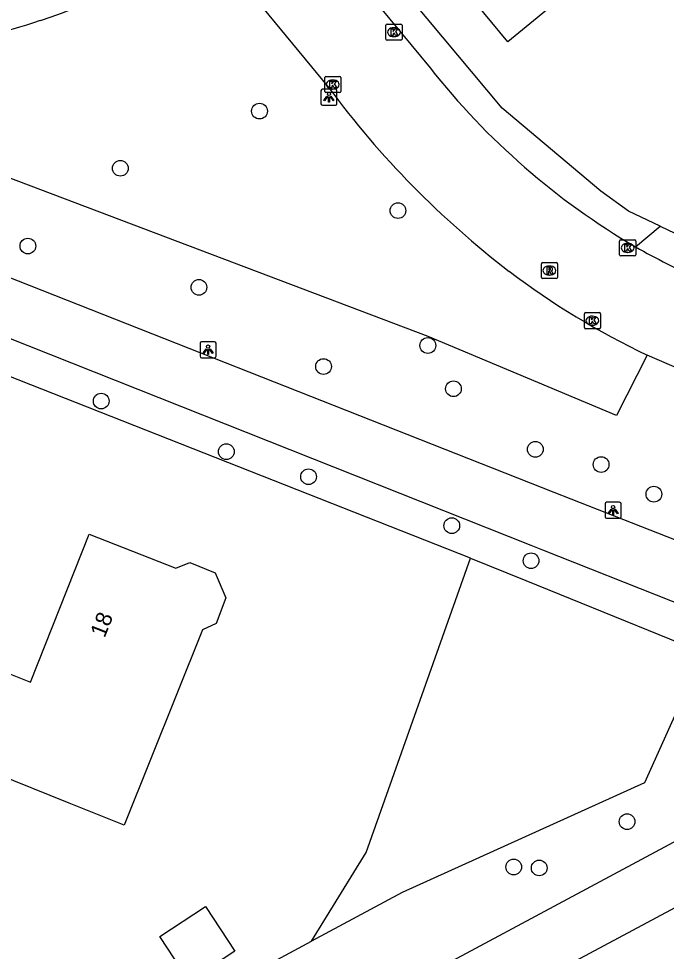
# Model space of a CAD drawing. Extents: x 157321 to 158827, y 386650 to 388532.
# Drawn here: x 158239.7 to 158280, y 387270.9 to 387328.9 of the extents above; entities that cross this region are included whole.
import ezdxf

# ---------------------------------------------------------------- set-up
doc = ezdxf.new("R2010")
doc.units = 0
for name, color, linetype in [('IMGEO_Berm_groen', 7, 'Continuous'), ('IMGEO_Boom', 7, 'Continuous'), ('IMGEO_Fietspad_gesloten', 7, 'Continuous'), ('IMGEO_Groenvoorziening', 7, 'Continuous'), ('IMGEO_Kolk', 7, 'Continuous'), ('IMGEO_Lichtpunt', 7, 'Continuous'), ('IMGEO_Pand', 7, 'Continuous'), ('IMGEO_Pand_nummerreeks', 7, 'Continuous'), ('IMGEO_Rijbaan_lokaal_gesloten', 7, 'Continuous'), ('IMGEO_Rioolput', 7, 'Continuous'), ('IMGEO_Voetpad_open', 7, 'Continuous')]:
    doc.layers.add(name, color=color, linetype=linetype)

msp = doc.modelspace()

# ---------------------------------------------------------------- linework, layer by layer
at = {"layer": 'IMGEO_Berm_groen'}
for points in [[(158279.617, 387315.944), (158277.646, 387316.879), (158275.921, 387318.117), (158269.785, 387323.276), (158260.45, 387334.447)], [(158278.806, 387307.93), (158276.895, 387304.182), (158265.187, 387309.099), (158221.254, 387325.716), (158222.09, 387328.153)]]:
    msp.add_lwpolyline(points, dxfattribs=at)
at = {"layer": 'IMGEO_Boom'}
for centre in [(158254.698, 387323.101), (158246.043, 387319.548), (158263.306, 387316.917), (158240.294, 387314.713), (158250.93, 387312.148), (158265.165, 387308.531), (158258.68, 387307.223), (158266.756, 387305.842), (158244.854, 387305.076), (158271.849, 387302.077), (158252.635, 387301.932), (158275.939, 387301.131), (158257.748, 387300.373), (158279.221, 387299.288), (158266.652, 387297.329), (158271.583, 387295.151), (158277.553, 387278.932), (158270.504, 387276.111), (158272.091, 387276.053)]:
    msp.add_circle(centre, 0.489, dxfattribs=at)
at = {"layer": 'IMGEO_Fietspad_gesloten'}
for points in [[(158179.894, 387336.819), (158196.427, 387330.121), (158233.586, 387314.953), (158272.994, 387299.418), (158274.047, 387299.005), (158289.751, 387292.854)], [(158225.213, 387314.57), (158232.134, 387311.757), (158271.569, 387296.126), (158272.304, 387295.835), (158288.418, 387289.45)], [(158287.618, 387281.484), (158228.821, 387250), (158183.203, 387225.573), (158113.521, 387188.82)], [(158184.875, 387222.452), (158236.396, 387250), (158293.02, 387280.276)]]:
    msp.add_lwpolyline(points, dxfattribs=at)
at = {"layer": 'IMGEO_Groenvoorziening'}
for points in [[(158267.812, 387295.314), (158231.041, 387309.802), (158229.169, 387305.594)], [(158257.92, 387271.493), (158261.323, 387277.013), (158267.812, 387295.314)], [(158267.812, 387295.314), (158271.249, 387293.918), (158282.281, 387289.436), (158278.643, 387281.352), (158263.561, 387274.526), (158257.92, 387271.493)], [(158212.008, 387246.807), (158217.947, 387250), (158257.92, 387271.493)]]:
    msp.add_lwpolyline(points, dxfattribs=at)
at = {"layer": 'IMGEO_Kolk'}
for p, q in [((158262.557, 387327.584), (158262.557, 387328.436)), ((158262.632, 387328.51), (158263.484, 387328.51)), ((158263.045, 387328.29), (158263.07, 387328.29)), ((158263.558, 387328.436), (158263.558, 387327.584)), ((158263.484, 387327.51), (158262.632, 387327.51)), ((158263.068, 387327.73), (158263.043, 387327.73)), ((158258.751, 387324.33), (158258.751, 387325.182)), ((158258.826, 387325.256), (158259.678, 387325.256)), ((158259.752, 387325.182), (158259.752, 387324.33)), ((158259.239, 387325.036), (158259.264, 387325.036)), ((158259.678, 387324.256), (158258.826, 387324.256)), ((158259.262, 387324.476), (158259.237, 387324.476)), ((158277.09, 387314.175), (158277.09, 387315.027)), ((158277.165, 387315.101), (158278.017, 387315.101)), ((158277.578, 387314.881), (158277.603, 387314.881)), ((158278.091, 387315.027), (158278.091, 387314.175)), ((158277.601, 387314.321), (158277.576, 387314.321)), ((158278.017, 387314.101), (158277.165, 387314.101)), ((158274.896, 387309.648), (158274.896, 387310.5)), ((158274.971, 387310.574), (158275.823, 387310.574)), ((158275.384, 387310.354), (158275.409, 387310.354)), ((158275.897, 387310.5), (158275.897, 387309.648)), ((158275.823, 387309.574), (158274.971, 387309.574)), ((158275.407, 387309.794), (158275.382, 387309.794))]:
    msp.add_line(p, q, dxfattribs=at)
for points in [[(158262.557, 387327.584), (158262.557, 387328.436)], [(158262.632, 387328.51), (158263.484, 387328.51)], [(158262.878, 387328.21), (158263.001, 387328.21), (158263.001, 387328.059), (158263.131, 387328.21), (158263.295, 387328.21), (158263.149, 387328.059), (158263.302, 387327.81), (158263.15, 387327.81), (158263.065, 387327.974), (158263.001, 387327.907), (158263.001, 387327.81), (158262.878, 387327.81), (158262.878, 387328.21)], [(158263.558, 387328.436), (158263.558, 387327.584)], [(158263.484, 387327.51), (158262.632, 387327.51)], [(158258.751, 387324.33), (158258.751, 387325.182)], [(158258.826, 387325.256), (158259.678, 387325.256)], [(158259.752, 387325.182), (158259.752, 387324.33)], [(158259.072, 387324.956), (158259.195, 387324.956), (158259.195, 387324.805), (158259.325, 387324.956), (158259.489, 387324.956), (158259.343, 387324.805), (158259.496, 387324.556), (158259.344, 387324.556), (158259.259, 387324.72), (158259.195, 387324.653), (158259.195, 387324.556), (158259.072, 387324.556), (158259.072, 387324.956)], [(158259.678, 387324.256), (158258.826, 387324.256)], [(158277.09, 387314.175), (158277.09, 387315.027)], [(158277.165, 387315.101), (158278.017, 387315.101)], [(158277.411, 387314.801), (158277.534, 387314.801), (158277.534, 387314.65), (158277.664, 387314.801), (158277.828, 387314.801), (158277.682, 387314.65), (158277.835, 387314.401), (158277.683, 387314.401), (158277.598, 387314.565), (158277.534, 387314.498), (158277.534, 387314.401), (158277.411, 387314.401), (158277.411, 387314.801)], [(158278.091, 387315.027), (158278.091, 387314.175)], [(158278.017, 387314.101), (158277.165, 387314.101)], [(158274.896, 387309.648), (158274.896, 387310.5)], [(158274.971, 387310.574), (158275.823, 387310.574)], [(158275.217, 387310.274), (158275.34, 387310.274), (158275.34, 387310.123), (158275.47, 387310.274), (158275.634, 387310.274), (158275.488, 387310.123), (158275.641, 387309.874), (158275.489, 387309.874), (158275.404, 387310.038), (158275.34, 387309.971), (158275.34, 387309.874), (158275.217, 387309.874), (158275.217, 387310.274)], [(158275.897, 387310.5), (158275.897, 387309.648)], [(158275.823, 387309.574), (158274.971, 387309.574)]]:
    msp.add_lwpolyline(points, dxfattribs=at)
for centre, start, end in [((158262.634, 387328.434), 91.55205, 178.44795), ((158262.634, 387328.434), 91.55205, 178.44795), ((158263.482, 387328.434), 1.55205, 88.44795), ((158263.482, 387328.434), 1.55205, 88.44795), ((158262.634, 387327.586), 181.55205, 268.44795), ((158262.634, 387327.586), 181.55205, 268.44795), ((158263.482, 387327.586), 271.55205, 358.44795), ((158263.482, 387327.586), 271.55205, 358.44795), ((158258.828, 387325.18), 91.55205, 178.44795), ((158258.828, 387325.18), 91.55205, 178.44795), ((158259.676, 387325.18), 1.55205, 88.44795), ((158259.676, 387325.18), 1.55205, 88.44795), ((158258.828, 387324.332), 181.55205, 268.44795), ((158258.828, 387324.332), 181.55205, 268.44795), ((158259.676, 387324.332), 271.55205, 358.44795), ((158259.676, 387324.332), 271.55205, 358.44795), ((158277.167, 387315.025), 91.55205, 178.44795), ((158277.167, 387315.025), 91.55205, 178.44795), ((158278.015, 387315.025), 1.55205, 88.44795), ((158278.015, 387315.025), 1.55205, 88.44795), ((158277.167, 387314.177), 181.55205, 268.44795), ((158277.167, 387314.177), 181.55205, 268.44795), ((158278.015, 387314.177), 271.55205, 358.44795), ((158278.015, 387314.177), 271.55205, 358.44795), ((158274.973, 387310.498), 91.55205, 178.44795), ((158274.973, 387310.498), 91.55205, 178.44795), ((158275.821, 387310.498), 1.55205, 88.44795), ((158275.821, 387310.498), 1.55205, 88.44795), ((158274.973, 387309.65), 181.55205, 268.44795), ((158274.973, 387309.65), 181.55205, 268.44795), ((158275.821, 387309.65), 271.55205, 358.44795), ((158275.821, 387309.65), 271.55205, 358.44795)]:
    msp.add_arc(centre, 0.0765, start, end, dxfattribs=at)
for centre, major_axis, ratio, start_param, end_param in [((158263.044, 387328.01), (-0.387, 0.002), 0.722429, 4.712389, 7.853982), ((158263.069, 387328.01), (-0.39, 0.002), 0.717154, 1.570796, 4.712389), ((158259.238, 387324.756), (-0.387, 0.002), 0.722429, 4.712389, 7.853982), ((158259.263, 387324.756), (-0.39, 0.002), 0.717154, 1.570796, 4.712389), ((158277.577, 387314.601), (-0.387, 0.002), 0.722429, 4.712389, 7.853982), ((158277.602, 387314.601), (-0.39, 0.002), 0.717154, 1.570796, 4.712389), ((158275.383, 387310.074), (-0.387, 0.002), 0.722429, 4.712389, 7.853982), ((158275.408, 387310.074), (-0.39, 0.002), 0.717154, 1.570796, 4.712389)]:
    msp.add_ellipse(centre, major_axis=major_axis, ratio=ratio, start_param=start_param, end_param=end_param, dxfattribs=at)
at = {"layer": 'IMGEO_Lichtpunt'}
for p, q in [((158258.518, 387324.368), (158258.518, 387323.561)), ((158258.518, 387324.368), (158258.518, 387323.561)), ((158259.42, 387324.463), (158258.612, 387324.463)), ((158259.42, 387324.463), (158258.612, 387324.463)), ((158259.514, 387323.561), (158259.514, 387324.368)), ((158259.514, 387323.561), (158259.514, 387324.368)), ((158258.612, 387323.467), (158259.42, 387323.467)), ((158258.612, 387323.467), (158259.42, 387323.467)), ((158251.001, 387308.668), (158251.001, 387307.861)), ((158251.001, 387308.668), (158251.001, 387307.861)), ((158251.903, 387308.763), (158251.095, 387308.763)), ((158251.903, 387308.763), (158251.095, 387308.763)), ((158251.997, 387307.861), (158251.997, 387308.668)), ((158251.997, 387307.861), (158251.997, 387308.668)), ((158251.095, 387307.767), (158251.903, 387307.767)), ((158251.095, 387307.767), (158251.903, 387307.767)), ((158276.187, 387298.689), (158276.187, 387297.882)), ((158276.187, 387298.689), (158276.187, 387297.882)), ((158277.089, 387298.784), (158276.281, 387298.784)), ((158277.089, 387298.784), (158276.281, 387298.784)), ((158277.183, 387297.882), (158277.183, 387298.689)), ((158277.183, 387297.882), (158277.183, 387298.689)), ((158276.281, 387297.788), (158277.089, 387297.788)), ((158276.281, 387297.788), (158277.089, 387297.788))]:
    msp.add_line(p, q, dxfattribs=at)
for points in [[(158258.892, 387324.032), (158258.931, 387324.004), (158258.743, 387323.742), (158258.705, 387323.769), (158258.892, 387324.032)], [(158259.104, 387324.004), (158259.142, 387324.031), (158259.329, 387323.769), (158259.29, 387323.741), (158259.104, 387324.004)], [(158258.994, 387323.984), (158259.041, 387323.984), (158259.041, 387323.662), (158258.994, 387323.662), (158258.994, 387323.984)], [(158251.375, 387308.332), (158251.414, 387308.304), (158251.226, 387308.042), (158251.188, 387308.069), (158251.375, 387308.332)], [(158251.477, 387308.284), (158251.524, 387308.284), (158251.524, 387307.962), (158251.477, 387307.962), (158251.477, 387308.284)], [(158251.587, 387308.304), (158251.625, 387308.331), (158251.812, 387308.069), (158251.773, 387308.041), (158251.587, 387308.304)], [(158276.561, 387298.353), (158276.6, 387298.325), (158276.412, 387298.063), (158276.374, 387298.09), (158276.561, 387298.353)], [(158276.663, 387298.305), (158276.71, 387298.305), (158276.71, 387297.983), (158276.663, 387297.983), (158276.663, 387298.305)], [(158276.773, 387298.325), (158276.811, 387298.352), (158276.998, 387298.09), (158276.959, 387298.062), (158276.773, 387298.325)]]:
    msp.add_lwpolyline(points, dxfattribs=at)
for centre in [(158259.017, 387324.166), (158251.5, 387308.466), (158276.686, 387298.487)]:
    msp.add_circle(centre, 0.0994, dxfattribs=at)
for centre, start, end in [((158258.612, 387324.368), 90, 180), ((158258.612, 387324.368), 90, 180), ((158259.42, 387324.368), 0, 90), ((158259.42, 387324.368), 0, 90), ((158258.612, 387323.561), 180, 270), ((158258.612, 387323.561), 180, 270), ((158259.42, 387323.561), 270, 0), ((158259.42, 387323.561), 270, 360), ((158251.095, 387308.668), 90, 180), ((158251.095, 387308.668), 90, 180), ((158251.903, 387308.668), 0, 90), ((158251.903, 387308.668), 0, 90), ((158251.095, 387307.861), 180, 270), ((158251.095, 387307.861), 180, 270), ((158251.903, 387307.861), 270, 0), ((158251.903, 387307.861), 270, 360), ((158276.281, 387298.689), 90, 180), ((158276.281, 387298.689), 90, 180), ((158277.089, 387298.689), 0, 90), ((158277.089, 387298.689), 0, 90), ((158276.281, 387297.882), 180, 270), ((158276.281, 387297.882), 180, 270), ((158277.089, 387297.882), 270, 0), ((158277.089, 387297.882), 270, 360)]:
    msp.add_arc(centre, 0.0946, start, end, dxfattribs=at)
at = {"layer": 'IMGEO_Pand'}
for points in [[(158270.133, 387327.412), (158266.75, 387331.518), (158266.828, 387331.583), (158266.912, 387332.67), (158265.829, 387332.795), (158265.75, 387332.73), (158263.646, 387335.285), (158266.3, 387337.5), (158266.679, 387337.816), (158266.744, 387337.74), (158267.212, 387338.131), (158267.353, 387339.11), (158266.992, 387339.551), (158265.563, 387341.134), (158270.03, 387344.8), (158273.211, 387340.943), (158277.654, 387335.554), (158272.958, 387331.682), (158273.91, 387330.527), (158270.133, 387327.412)], [(158237.116, 387288.93), (158240.464, 387287.604), (158244.111, 387296.805), (158249.488, 387294.684), (158250.355, 387295.05), (158251.933, 387294.404), (158252.607, 387292.838), (158251.998, 387291.256), (158251.148, 387290.862), (158246.289, 387278.719), (158242.857, 387280.086), (158238.212, 387281.937), (158238.581, 387282.865), (158235.239, 387284.197), (158237.116, 387288.93)], [(158248.503, 387271.781), (158251.338, 387273.652), (158253.168, 387270.881), (158250.333, 387269.009), (158248.503, 387271.781)]]:
    msp.add_lwpolyline(points, dxfattribs=at)
at = {"layer": 'IMGEO_Rijbaan_lokaal_gesloten'}
for points in [[(158251.143, 387334.078), (158259.009, 387324.559)], [(158259.094, 387333.314), (158265.308, 387325.784)], [(158337.037, 387284.479), (158331.318, 387286.752), (158282.199, 387306.464), (158278.806, 387307.93)]]:
    msp.add_lwpolyline(points, dxfattribs=at)
for centre, radius, start, end in [((158231.083, 387359.874), 32.698, 287.81875, 307.03024), ((158230.821, 387358.579), 31.551, 262.93324, 288.99286), ((158301.07, 387353.962), 45.529, 218.23568, 239.67066), ((158304.793, 387358.322), 56.887, 216.4067, 232.58076), ((158302.19, 387357.484), 49.142, 240.61732, 245.80306), ((158300.114, 387352.675), 49.559, 232.91, 244.53605)]:
    msp.add_arc(centre, radius, start, end, dxfattribs=at)
at = {"layer": 'IMGEO_Rioolput'}
for p, q in [((158272.223, 387312.766), (158272.223, 387313.618)), ((158272.298, 387313.692), (158273.15, 387313.692)), ((158273.224, 387313.618), (158273.224, 387312.766)), ((158272.711, 387313.472), (158272.736, 387313.472)), ((158273.15, 387312.692), (158272.298, 387312.692)), ((158272.734, 387312.912), (158272.709, 387312.912))]:
    msp.add_line(p, q, dxfattribs=at)
for points in [[(158272.223, 387312.766), (158272.223, 387313.618)], [(158272.298, 387313.692), (158273.15, 387313.692)], [(158273.224, 387313.618), (158273.224, 387312.766)], [(158272.812, 387313.39), (158272.56, 387313.392), (158272.56, 387312.992)], [(158272.56, 387312.992), (158272.684, 387312.992), (158272.684, 387313.154), (158272.695, 387313.154)], [(158272.738, 387313.311), (158272.684, 387313.311), (158272.684, 387313.23)], [(158272.684, 387313.23), (158272.736, 387313.23)], [(158272.742, 387313.125), (158272.813, 387312.992), (158272.953, 387312.992), (158272.888, 387313.118)], [(158273.15, 387312.692), (158272.298, 387312.692)]]:
    msp.add_lwpolyline(points, dxfattribs=at)
for centre, radius, start, end in [((158272.3, 387313.616), 0.0765, 91.55205, 178.44795), ((158272.3, 387313.616), 0.0765, 91.55205, 178.44795), ((158273.148, 387313.616), 0.0765, 1.55205, 88.44795), ((158273.148, 387313.616), 0.0765, 1.55205, 88.44795), ((158272.694, 387313.101), 0.0533, 26.02933, 88.69889), ((158272.72, 387313.419), 0.19, 274.7715, 282.96867), ((158272.744, 387313.215), 0.0964, 77.00612, 93.18647), ((158272.758, 387313.272), 0.0378, 276.66336, 79.67722), ((158272.811, 387313.28), 0.109, 350.36119, 89.41601), ((158272.809, 387313.28), 0.112, 277.58423, 350.98172), ((158272.793, 387313.065), 0.108, 29.51342, 73.79051), ((158272.3, 387312.768), 0.0765, 181.55205, 268.44795), ((158272.3, 387312.768), 0.0765, 181.55205, 268.44795), ((158273.148, 387312.768), 0.0765, 271.55205, 358.44795), ((158273.148, 387312.768), 0.0765, 271.55205, 358.44795)]:
    msp.add_arc(centre, radius, start, end, dxfattribs=at)
for centre, major_axis, ratio, start_param, end_param in [((158272.71, 387313.192), (-0.387, 0.002), 0.722429, 4.712389, 7.853982), ((158272.735, 387313.192), (-0.39, 0.002), 0.717154, 1.570796, 4.712389)]:
    msp.add_ellipse(centre, major_axis=major_axis, ratio=ratio, start_param=start_param, end_param=end_param, dxfattribs=at)
at = {"layer": 'IMGEO_Voetpad_open'}
for points in [[(158278.079, 387314.664), (158279.617, 387315.944)], [(158279.617, 387315.944), (158283.69, 387314.011)]]:
    msp.add_lwpolyline(points, dxfattribs=at)

# ---------------------------------------------------------------- texts
at = {"layer": 'IMGEO_Pand_nummerreeks'}
msp.add_text('18', height=1, rotation=68.37811, dxfattribs=at).set_placement((158245.066, 387290.315))

doc.saveas('drawing.dxf')
